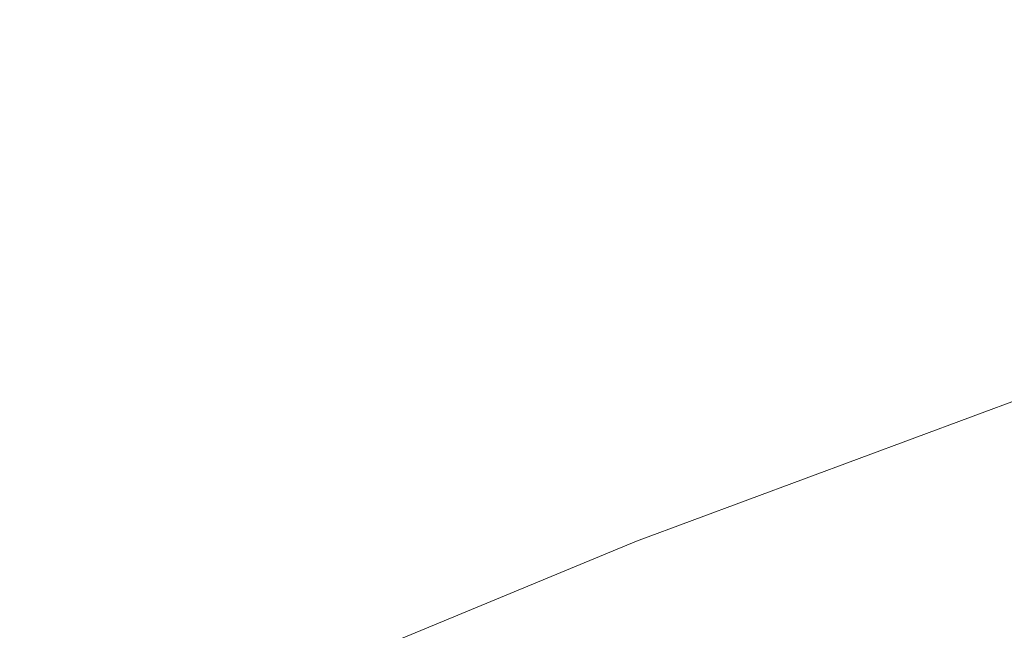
# Model space of a CAD drawing. Extents: x 1620613 to 1693141, y 557269 to 607790.
# Tile 508 of 656: x 1620841.828 to 1620843.173, y 607282.22 to 607283.053. Entities that reach past the tile are written whole.
import ezdxf

# ---------------------------------------------------------------- set-up
doc = ezdxf.new("R2010")
doc.units = 0
doc.header["$LTSCALE"] = 10
doc.header["$MEASUREMENT"] = 0
doc.linetypes.add('DGN Style 2', pattern=[7.346996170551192, 4.408197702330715, -2.938798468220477])
doc.linetypes.add('DGN Style 3', pattern=[10.28579463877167, 7.346996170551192, -2.938798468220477])
for name, color, linetype, lineweight in [('DR_X_Text', 7, 'Continuous', 0), ('DT_X_Contour_Minor', 136, 'DGN Style 3', 0), ('SV_X_Top_of_Bank', 97, 'DGN Style 2', 0)]:
    doc.layers.add(name, color=color, linetype=linetype, lineweight=lineweight)
doc.styles.get("Standard").update_dxf_attribs({"font": 'arial.ttf'})
doc.styles.add('Style-Arial', font='arial.ttf')
doc.dimstyles.get("Standard").update_dxf_attribs({"dimtxt": 0.18, "dimasz": 0.18, "dimexe": 0.18, "dimexo": 0.0625, "dimgap": 0.09, "dimtad": 0, "dimtih": 1, "dimtoh": 1, "dimdec": 4, "dimzin": 0, "dimdsep": 46, "dimtxsty": 'Standard', "dimcen": 0.09, "dimadec": 0, "dimazin": 0, "dimtfac": 1, "dimtdec": 4, "dimtofl": 0, "dimtmove": 0, "dimatfit": 3, "dimfxl": 1, "dimtolj": 1, "dimtzin": 0, "dimarcsym": 0})

# ---------------------------------------------------------------- blocks, each defined once
blk = doc.blocks.new('*U1004')
at = {"layer": 'DT_X_Contour_Minor', "transparency": 33554559, "flags": 128}
for points, elevation in [([(-26.4221577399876, 51.95833175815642), (-27.71982852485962, 51.03469212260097), (-27.97437398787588, 50.85364810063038), (-28.18186575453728, 50.70636159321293), (-28.34230382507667, 50.59283259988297), (-28.4556881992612, 50.51306112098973), (-28.69530826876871, 50.34534719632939), (-28.85981133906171, 50.20753661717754), (-29.17360549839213, 49.91989032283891), (-29.63669074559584, 49.48240831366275), (-30.24906708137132, 48.8950905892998), (-32.08112542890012, 47.12912903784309), (-32.72328845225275, 46.49489483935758), (-33.27573376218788, 45.91666340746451), (-33.73846135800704, 45.39443474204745), (-34.11147124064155, 44.92820884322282), (-34.98654064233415, 43.75961013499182), (-35.37127004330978, 43.30610329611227), (-35.86915619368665, 42.82203181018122), (-36.48019909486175, 42.30739567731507), (-37.20439874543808, 41.76219489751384), (-39.28647348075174, 40.2675732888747), (-39.98611710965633, 39.74158006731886), (-40.52349194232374, 39.28456660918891), (-40.89859798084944, 38.89653291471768), (-41.11143522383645, 38.57747898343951), (-41.46264281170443, 37.81864151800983), (-41.56407973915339, 37.53517833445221), (-41.60498482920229, 37.25391688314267), (-41.58535808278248, 36.97485716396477), (-41.50519949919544, 36.69799917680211), (-40.98988515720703, 35.41113261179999), (-41.36458870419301, 35.2114997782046), (-41.40116681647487, 35.18857666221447), (-41.35031391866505, 35.20536424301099), (-41.21203001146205, 35.26186252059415), (-40.98631509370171, 35.35807149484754), (-40.26783396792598, 35.66757635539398), (-40.02239461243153, 35.74966068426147), (-39.8249373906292, 35.76378502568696), (-39.6754623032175, 35.70994937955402), (-39.57396934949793, 35.58815374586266), (-39.36729765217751, 35.17275207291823), (-39.29846415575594, 35.03223562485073), (-39.24696743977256, 34.92223753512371), (-39.21280750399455, 34.84275780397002), (-39.19598434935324, 34.79379643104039), (-39.17423830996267, 34.70392391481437), (-39.19917079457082, 34.65937235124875), (-39.29027777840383, 34.59312204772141), (-39.44755926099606, 34.50517300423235), (-39.67101524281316, 34.39552522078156), (-40.35513052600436, 34.07419947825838), (-40.58325396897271, 33.96678022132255), (-40.75453783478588, 33.8855167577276), (-40.86898212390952, 33.83040908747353), (-40.92658683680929, 33.80145721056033), (-41.00441330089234, 33.7591265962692), (-41.04055930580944, 33.73462800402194), (-41.09062747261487, 33.69288018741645), (-41.15461780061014, 33.63388314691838), (-41.2325302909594, 33.55763688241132), (-41.45885981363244, 33.33131454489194), (-41.55081032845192, 33.24771939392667), (-41.65691473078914, 33.16667569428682), (-41.77717302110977, 33.08818344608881), (-41.91158519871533, 33.01224264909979), (-42.28888952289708, 32.81313579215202), (-42.41095057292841, 32.74687478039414), (-42.49415548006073, 32.69742188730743), (-42.53850424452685, 32.66477711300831), (-42.54399686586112, 32.64894045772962), (-42.50683566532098, 32.62912020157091), (-42.53423417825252, 32.60898901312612), (-42.64430061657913, 32.56346063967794), (-42.83703498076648, 32.49253508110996), (-43.11243727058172, 32.39621233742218), (-43.95706727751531, 32.10548877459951), (-44.25215094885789, 32.00285932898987), (-44.50392945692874, 31.91301366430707), (-44.71240280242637, 31.83595178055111), (-44.8775709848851, 31.77167367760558), (-45.26027925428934, 31.61731044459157), (-45.38764896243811, 31.56564027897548), (-45.48272688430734, 31.5264022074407), (-45.54551302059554, 31.49959622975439), (-45.5760073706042, 31.48522234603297), (-45.61426992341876, 31.46346811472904), (-45.66447487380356, 31.43806682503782), (-45.78639281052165, 31.37817862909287), (-45.98002373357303, 31.28380352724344), (-46.24536764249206, 31.15494151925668), (-47.04856871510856, 30.7653269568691), (-47.38836151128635, 30.6047740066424), (-47.80533909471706, 30.41532607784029), (-48.29950146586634, 30.19698317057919), (-48.87084862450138, 29.94974528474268), (-50.49735409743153, 29.25191761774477), (-51.13303793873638, 28.97905882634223), (-51.8202103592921, 28.68385320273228), (-52.55887135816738, 28.3663007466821), (-53.3490209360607, 28.02640145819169), (-55.52473791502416, 27.09020757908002), (-56.49371372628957, 26.66848666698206), (-57.76885342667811, 26.10546933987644), (-59.35015701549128, 25.40115559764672), (-61.23762449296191, 24.55554544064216), (-66.6790896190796, 22.11218980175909), (-68.57485017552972, 21.26142299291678), (-70.18103300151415, 20.54163929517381), (-71.49763809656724, 19.95283870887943), (-72.52466546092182, 19.49502123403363), (-74.8773014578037, 18.44881878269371), (-75.91999211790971, 17.98397094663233), (-77.28358709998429, 17.37407927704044), (-78.96808640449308, 16.61914377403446), (-80.97349003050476, 15.71916443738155), (-86.74910546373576, 13.12582776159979), (-88.72374219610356, 12.23877836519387), (-90.31594081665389, 11.52263268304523), (-91.52570132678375, 10.97739071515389), (-92.3530237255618, 10.60305246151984), (-94.04929930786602, 9.832688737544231), (-94.68466071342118, 9.54443124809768), (-95.31853824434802, 9.257431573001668), (-95.95093189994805, 8.971689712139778), (-96.58184168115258, 8.687205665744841), (-98.26228926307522, 7.930258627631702), (-98.89682115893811, 7.644555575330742), (-99.54008116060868, 7.355156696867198), (-100.1920692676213, 7.06206199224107), (-100.8527854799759, 6.765271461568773), (-102.6263328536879, 5.968902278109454), (-103.2449727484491, 5.690073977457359), (-103.7707319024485, 5.450865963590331), (-104.2036103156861, 5.251278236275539), (-104.5436079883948, 5.091310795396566), (-105.3264274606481, 4.717558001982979), (-105.6287788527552, 4.573821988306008), (-105.9487184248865, 4.422928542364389), (-106.2862461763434, 4.264877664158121), (-106.6413621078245, 4.099669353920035), (-107.6117888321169, 3.649570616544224), (-107.9746458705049, 3.481720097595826), (-108.3353969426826, 3.315742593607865), (-108.6940420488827, 3.151638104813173), (-109.0505811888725, 2.989406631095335), (-109.9985442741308, 2.55928672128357), (-110.3086120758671, 2.420033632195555), (-110.5278431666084, 2.324864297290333), (-110.6562375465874, 2.273778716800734), (-110.6937952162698, 2.266776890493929), (-110.6728333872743, 2.306883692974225), (-110.6862926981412, 2.310373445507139), (-110.7423920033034, 2.290762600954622), (-110.8411313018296, 2.24805115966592), (-110.9825105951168, 2.182239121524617), (-111.4163753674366, 1.975939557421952), (-111.5617474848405, 1.90787255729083), (-111.6724652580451, 1.858396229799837), (-111.7485286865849, 1.827510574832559), (-111.7899377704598, 1.815215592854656), (-111.8541562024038, 1.807216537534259), (-111.8952114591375, 1.794595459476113), (-111.9702134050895, 1.76273151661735), (-112.0791620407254, 1.71162470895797), (-112.2220573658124, 1.641275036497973), (-112.6483738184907, 1.428018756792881), (-112.8175543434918, 1.34328058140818), (-113.0053585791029, 1.249008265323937), (-113.2117865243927, 1.145201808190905), (-113.4368381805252, 1.031861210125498), (-114.0618075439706, 0.7169074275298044), (-114.2700324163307, 0.618599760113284), (-114.4259800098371, 0.5598920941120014), (-114.5296503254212, 0.5407844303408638), (-114.5810433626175, 0.5612767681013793), (-114.6483884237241, 0.6687230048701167), (-114.6723631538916, 0.7065127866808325), (-114.6937785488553, 0.7392974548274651), (-114.7126346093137, 0.7670770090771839), (-114.7289313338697, 0.7898514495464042), (-114.799010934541, 0.884453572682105), (-115.0863380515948, 0.9425401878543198), (-115.1710306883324, 0.9323459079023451), (-115.3019684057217, 0.8768688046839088), (-115.4791512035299, 0.7761088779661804), (-115.702579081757, 0.6300661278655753), (-116.3600468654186, 0.180241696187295), (-116.6101513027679, -0.01975269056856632), (-116.8673637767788, -0.2823675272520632), (-117.131684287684, -0.6076028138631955), (-117.4031128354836, -0.995458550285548), (-118.1363996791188, -2.11323444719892), (-118.4312717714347, -2.533009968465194), (-118.765922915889, -2.954004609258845), (-119.1403531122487, -3.376218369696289), (-119.5545623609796, -3.79965124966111), (-120.712159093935, -4.930431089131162), (-121.2576473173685, -5.398751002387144), (-122.025914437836, -5.955625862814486), (-123.0169604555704, -6.601055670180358), (-124.2307853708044, -7.33504042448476), (-127.7646903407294, -9.410406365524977), (-129.0504631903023, -10.16678530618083), (-130.2573530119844, -10.87939767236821), (-131.3853598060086, -11.54824346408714), (-132.4344835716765, -12.17332268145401), (-135.1269695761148, -13.78184516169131), (-136.0246570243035, -14.31878836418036), (-136.6983548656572, -14.72322611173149), (-137.1480630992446, -14.99515840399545), (-137.3737817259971, -15.13458524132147), (-137.677045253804, -15.32971620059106), (-137.9974270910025, -15.53586171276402), (-138.7311249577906, -16.00795002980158), (-139.8781388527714, -16.74598115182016), (-141.4384687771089, -17.74995507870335), (-146.1504366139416, -20.78180929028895), (-147.8899061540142, -21.88109677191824), (-149.5743388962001, -22.90506855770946), (-151.2037348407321, -23.85372464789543), (-152.7780939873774, -24.72706504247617), (-156.9030026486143, -26.95555183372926), (-158.2580997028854, -27.68774060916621), (-159.2297093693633, -28.21294184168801), (-159.8178316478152, -28.53115553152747), (-160.0224665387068, -28.64238167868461), (-160.0568430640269, -28.66300134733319), (-160.0893978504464, -28.68125328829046), (-160.1612798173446, -28.72054435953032), (-160.2724889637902, -28.78087456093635), (-160.4230252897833, -28.8622438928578), (-160.8768917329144, -29.10728095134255), (-161.2334875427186, -29.31818412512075), (-161.9628751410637, -29.7671158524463), (-163.0650545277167, -30.45407613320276), (-164.540025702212, -31.3790649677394), (-168.9703378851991, -34.16307326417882), (-170.4930653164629, -35.11789278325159), (-171.7385134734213, -35.89434511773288), (-172.7066823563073, -36.49243026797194), (-173.3975719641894, -36.91214823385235), (-174.8702385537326, -37.79357323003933), (-175.577311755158, -38.18167739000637), (-176.5940314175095, -38.68492112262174), (-177.9203975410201, -39.30330442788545), (-179.5564101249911, -40.0368273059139), (-184.331972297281, -42.14640774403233), (-185.9600141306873, -42.86267835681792), (-187.2624680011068, -43.4293048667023), (-188.2393339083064, -43.84628727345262), (-188.890611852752, -44.11362557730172), (-190.1932357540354, -44.62700225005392), (-190.8766222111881, -44.90431178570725), (-191.9498136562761, -45.35120788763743), (-193.4128100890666, -45.9676905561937), (-195.265611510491, -46.75375979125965), (-200.7261552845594, -49.0760598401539), (-202.5265453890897, -49.8416973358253), (-203.8323078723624, -50.39688478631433), (-204.6434427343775, -50.74162219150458), (-204.9599499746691, -50.87590955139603), (-205.1444657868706, -50.9534091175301), (-205.4094279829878, -51.06469744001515), (-206.0659277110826, -51.34043773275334), (-207.1139649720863, -51.78062999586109), (-208.5535397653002, -52.38527422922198), (-212.9144559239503, -54.21692814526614), (-214.4953707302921, -54.87517555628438), (-215.9674280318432, -55.47617735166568), (-217.3306278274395, -56.01993353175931), (-218.5849701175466, -56.50644409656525), (-221.7847395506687, -57.72747811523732), (-222.8509311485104, -58.13458622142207), (-223.6496788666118, -58.44013502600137), (-224.1809827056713, -58.64412452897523), (-224.4448426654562, -58.74655473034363), (-224.7918773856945, -58.88428953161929), (-225.0772514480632, -58.99538952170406), (-225.673097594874, -59.22538839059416), (-226.5794158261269, -59.57428613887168), (-227.796206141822, -60.04208276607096), (-231.4549430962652, -61.44807227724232), (-232.9376689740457, -62.02218422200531), (-234.6417938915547, -62.69002792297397), (-236.5673178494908, -63.4516033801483), (-238.7142408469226, -64.3069105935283), (-244.7345675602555, -66.71270550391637), (-246.739514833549, -67.51349833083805), (-248.2391116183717, -68.111530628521), (-249.2333579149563, -68.50680239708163), (-249.72225372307, -68.69931363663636), (-250.3521752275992, -68.94232956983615), (-250.7275681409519, -69.0684500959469), (-251.3813057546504, -69.26454972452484), (-252.313388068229, -69.53062845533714), (-253.523815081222, -69.86668628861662), (-257.1227467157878, -70.85614598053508), (-258.6074759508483, -71.22436795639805), (-260.3624649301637, -71.58693911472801), (-262.3877136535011, -71.94385945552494), (-264.6832221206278, -72.2951289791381), (-271.1649243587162, -73.22431328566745), (-272.2743608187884, -73.87685941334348), (-270.7413935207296, -75.13760956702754), (-266.5660224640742, -77.00656374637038), (-259.7482476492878, -79.48372195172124), (-238.0443097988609, -86.90041586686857), (-230.9031500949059, -89.32110521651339), (-225.7576243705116, -91.02065282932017), (-222.6077326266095, -91.99905870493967), (-221.453474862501, -92.2563228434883), (-221.0362994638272, -91.98083823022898), (-220.7937196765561, -91.94951449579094), (-220.3788618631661, -92.06215675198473), (-219.7917260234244, -92.31876499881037), (-219.0323121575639, -92.71933923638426), (-216.7775044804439, -93.9794918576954), (-215.9991035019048, -94.38683808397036), (-215.3550063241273, -94.66376229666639), (-214.8452129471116, -94.81026449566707), (-214.4697233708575, -94.82634468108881), (-213.0308142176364, -94.59706751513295), (-209.0644522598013, -93.2959824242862), (-208.0970566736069, -93.20292095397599), (-206.8947393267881, -93.48134443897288), (-205.4575002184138, -94.13125287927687), (-203.7853393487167, -95.15264627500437), (-199.0130146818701, -98.3716752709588), (-197.5992905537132, -99.25004037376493), (-196.9373616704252, -99.47086393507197), (-197.0272280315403, -99.03414595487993), (-197.8688896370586, -97.93988643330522), (-201.1157142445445, -94.14513898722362), (-202.1445991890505, -92.86694454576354), (-202.7961355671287, -91.87842180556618), (-203.0703233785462, -91.1795707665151), (-202.9671626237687, -90.77039142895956), (-201.6052657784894, -89.53678849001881), (-196.2946542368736, -87.53550001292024), (-195.1693159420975, -87.08935588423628), (-194.06927743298, -86.60861856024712), (-192.994538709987, -86.09328804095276), (-191.9450997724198, -85.54336432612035), (-189.1803289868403, -84.0307768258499), (-188.1064418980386, -83.47586562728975), (-186.9583587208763, -82.94557265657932), (-185.7360794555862, -82.43989791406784), (-184.4396041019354, -81.9588413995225), (-180.8834083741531, -80.70884833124), (-179.6824118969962, -80.28517202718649), (-178.7465692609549, -79.95163791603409), (-178.0758804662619, -79.70824599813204), (-177.6703455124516, -79.55499627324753), (-176.9424574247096, -79.26651993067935), (-176.675729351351, -79.16141957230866), (-176.4214611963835, -79.06247575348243), (-176.1796529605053, -78.96968847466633), (-175.9503046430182, -78.88305773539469), (-175.3553223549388, -78.6602511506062), (-174.762106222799, -78.4298333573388), (-173.4286945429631, -77.90568491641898), (-171.3550873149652, -77.08780582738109), (-168.5412845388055, -75.9761960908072), (-160.0508830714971, -72.6202625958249), (-157.2561313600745, -71.51578799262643), (-155.2396773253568, -70.71931430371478), (-154.001520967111, -70.2308415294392), (-153.5416622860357, -70.0503696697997), (-153.3531027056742, -69.97977926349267), (-153.2682810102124, -69.9421778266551), (-153.155235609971, -69.88231632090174), (-153.0139665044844, -69.800194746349), (-152.8444736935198, -69.69581310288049), (-152.3548612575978, -69.38778196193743), (-152.1645990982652, -69.27370018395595), (-151.9610219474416, -69.16247820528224), (-151.74412980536, -69.05411602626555), (-151.5139226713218, -68.94861364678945), (-150.8822836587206, -68.6710870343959), (-150.2915771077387, -68.4260573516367), (-148.9931867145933, -67.89911326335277), (-146.9871124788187, -67.09025476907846), (-144.2733544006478, -65.99948186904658), (-136.0930877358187, -62.71486826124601), (-133.3686395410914, -61.62607873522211), (-131.3304949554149, -60.82317036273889), (-129.9786539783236, -60.30614314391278), (-129.313116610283, -60.07499707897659), (-128.4534217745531, -59.83978244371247), (-128.1407040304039, -59.72982814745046), (-127.8473219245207, -59.57637623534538), (-127.573275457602, -59.3794267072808), (-127.3185646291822, -59.13897956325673), (-126.1750305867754, -57.91539845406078), (-125.6638016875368, -57.54778814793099), (-125.5201019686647, -57.45771540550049), (-125.3081009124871, -57.34504445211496), (-125.027798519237, -57.20977528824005), (-124.67919478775, -57.05190791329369), (-123.658516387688, -56.60079729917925), (-123.3162236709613, -56.45018668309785), (-123.0548543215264, -56.33668779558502), (-122.8744083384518, -56.26030063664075), (-122.774885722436, -56.22102520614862), (-122.6173899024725, -56.16577302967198), (-122.578404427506, -56.13100091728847), (-122.5795698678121, -56.06812371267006), (-122.6208862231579, -55.97714141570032), (-122.702353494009, -55.85805402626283), (-123.176219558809, -55.23673432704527), (-123.2689925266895, -55.26020671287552), (-123.27880088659, -55.26118479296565), (-123.2684661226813, -55.25405943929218), (-123.2379882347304, -55.2388306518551), (-123.1873672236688, -55.21549843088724), (-123.0255203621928, -55.14247459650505), (-122.9375661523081, -55.10604744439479), (-122.7950886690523, -55.05153386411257), (-122.5980879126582, -54.97893385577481), (-122.3465638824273, -54.88824741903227), (-121.6031354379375, -54.62230168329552), (-121.3172286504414, -54.51236278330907), (-121.0170796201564, -54.38200538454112), (-120.7026883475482, -54.2312294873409), (-120.3740548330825, -54.06003509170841), (-119.4787091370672, -53.57629203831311), (-119.1806481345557, -53.41567858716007), (-118.9579743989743, -53.29664552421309), (-118.8106879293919, -53.2191928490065), (-118.7387887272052, -53.18332056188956), (-118.6475738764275, -53.14310164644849), (-118.5940182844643, -53.11962995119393), (-118.5017626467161, -53.07937905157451), (-118.370806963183, -53.02234894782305), (-118.2011512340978, -52.94853963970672), (-117.697135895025, -52.72934254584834), (-117.5315163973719, -52.65704004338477), (-117.4126694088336, -52.60453035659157), (-117.3405949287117, -52.57181348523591), (-117.3152929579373, -52.5588894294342), (-117.3101843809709, -52.55081570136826), (-117.2631252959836, -52.52895948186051), (-117.1257794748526, -52.46944611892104), (-116.8981469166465, -52.37227561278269), (-116.5802276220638, -52.23744796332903), (-115.6120605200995, -51.82769804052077), (-115.2194286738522, -51.65870471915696), (-114.7676584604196, -51.45903719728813), (-114.2567498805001, -51.22869547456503), (-113.6867029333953, -50.96767955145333), (-112.0877265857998, -50.23073815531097), (-111.4670962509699, -49.94613143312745), (-110.8044375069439, -49.64501731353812), (-110.0997503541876, -49.32739579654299), (-109.3530347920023, -48.99326688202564), (-107.3057554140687, -48.08024658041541), (-106.5441058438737, -47.74109617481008), (-105.794616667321, -47.40841018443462), (-105.0572878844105, -47.08218860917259), (-104.3321194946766, -46.76243144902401), (-102.4145509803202, -45.91836490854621), (-101.5012583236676, -45.51471419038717), (-100.1995567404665, -44.93681194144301), (-98.50944623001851, -44.18465816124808), (-96.43092679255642, -43.25825285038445), (-90.37032972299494, -40.55550331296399), (-88.25751306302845, -39.61251305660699), (-86.46451088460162, -38.81060444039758), (-84.9913231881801, -38.14977746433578), (-83.8379499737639, -37.63003212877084), (-81.18870737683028, -36.43215342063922), (-80.25277914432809, -36.00904832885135), (-79.43192639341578, -35.63814208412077), (-78.72614912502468, -35.31943468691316), (-78.13544733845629, -35.05292613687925), (-76.71367655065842, -34.4118351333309), (-75.96444420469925, -34.0753918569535), (-74.78307525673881, -33.54688028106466), (-73.16956970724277, -32.82630040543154), (-71.1239275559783, -31.91365223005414), (-65.0926996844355, -29.22383269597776), (-63.05558418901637, -28.31482348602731), (-61.46765860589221, -27.60516050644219), (-60.32892293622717, -27.09484375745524), (-59.63937717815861, -26.78387323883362), (-58.39950837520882, -26.22041349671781), (-57.97896558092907, -26.02894983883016), (-57.64723880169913, -25.8771536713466), (-57.40432803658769, -25.7650249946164), (-57.25023328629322, -25.69256380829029), (-56.95773530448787, -25.55222396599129), (-56.81331861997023, -25.48196517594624), (-56.59944205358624, -25.37644368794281), (-56.31610560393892, -25.23565950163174), (-55.96330927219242, -25.05961261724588), (-54.92990587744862, -24.54313732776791), (-54.55293985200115, -24.35628810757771), (-54.19709432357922, -24.18309691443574), (-53.86236929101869, -24.02356374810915), (-53.54876475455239, -23.87768860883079), (-52.74064665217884, -23.50689893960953), (-52.47525161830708, -23.38610528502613), (-52.28515509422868, -23.30181657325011), (-52.17035707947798, -23.25403280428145), (-52.13085757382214, -23.24275397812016), (-52.12592357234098, -23.26135036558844), (-52.10117963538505, -23.25621700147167), (-52.03064832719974, -23.22686961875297), (-51.91432964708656, -23.17330821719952), (-51.75222359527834, -23.09553279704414), (-51.25889096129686, -22.85584631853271), (-51.05811752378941, -22.75836918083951), (-50.82579668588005, -22.64570262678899), (-50.56192844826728, -22.51784665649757), (-50.2665128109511, -22.37480126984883), (-49.43667457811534, -21.97309435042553), (-49.17018562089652, -21.84487856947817), (-48.99309742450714, -21.7615114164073), (-48.90540998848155, -21.72299289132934), (-48.90712331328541, -21.72932299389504), (-49.03089319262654, -21.80600143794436), (-49.05063169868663, -21.82155339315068), (-49.01701980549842, -21.81070042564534), (-48.93005751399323, -21.77344253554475), (-48.7897448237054, -21.70977972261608), (-48.34444378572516, -21.50480565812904), (-48.17551681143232, -21.45221952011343), (-48.00271166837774, -21.44819165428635), (-47.82602835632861, -21.49272206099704), (-47.64546687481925, -21.58581074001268), (-46.7937975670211, -22.13352721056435), (-42.2364000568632, -18.93331495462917), (-41.3104534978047, -18.22286632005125), (-40.48578418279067, -17.46303995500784), (-39.76239211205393, -16.65383585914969), (-39.140277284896, -15.79525403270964), (-37.61634073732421, -13.43986552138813), (-37.04584322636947, -12.63717082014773), (-36.47730310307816, -11.99562810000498), (-35.91072036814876, -11.51523736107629), (-35.34609502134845, -11.19599860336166), (-33.84303728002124, -10.55956455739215), (-33.33886044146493, -10.34608286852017), (-32.95362323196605, -10.18296333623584), (-32.68732565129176, -10.07020596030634), (-32.53996769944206, -10.00781074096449), (-32.30559933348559, -9.908573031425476), (-31.90467404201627, -9.634235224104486), (-30.87767444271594, -8.885650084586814), (-29.22460053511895, -7.662817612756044), (-26.9454523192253, -5.96573780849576), (-20.03295799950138, -0.8078618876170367), (-17.72287080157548, 0.9096714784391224), (-15.97697994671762, 2.193864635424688), (-14.79528543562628, 3.044717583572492), (-14.17778726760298, 3.462230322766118), (-13.28338727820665, 3.997810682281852), (-12.96057946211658, 4.195819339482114), (-12.66295600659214, 4.388160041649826), (-12.39051691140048, 4.574832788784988), (-12.14326217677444, 4.75583758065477), (-11.51749536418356, 5.230959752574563), (-11.00479138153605, 5.565659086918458), (-9.93600454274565, 6.213415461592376), (-8.311134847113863, 7.174228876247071), (-6.130182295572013, 8.448099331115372), (0.4271349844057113, 12.26249659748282), (2.594258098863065, 13.52337980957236), (4.177639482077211, 14.44523149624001), (5.177279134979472, 15.02805165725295), (5.593177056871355, 15.27184029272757), (5.923915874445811, 15.46990128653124), (6.12780222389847, 15.59505155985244), (6.49140715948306, 15.82195663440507), (7.014730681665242, 16.15061651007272), (7.697772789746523, 16.58103118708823), (11.25797932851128, 18.82706088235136), (20.18971190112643, 20.77616461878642), (21.90178052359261, 21.057118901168), (23.21010100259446, 21.06465157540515), (24.11467333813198, 20.7987626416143), (24.61549753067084, 20.25945209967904), (26.01059809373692, 17.10468581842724)], 2.200041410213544), ([(-28.66335585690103, 51.7220972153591), (-29.30004596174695, 51.26892201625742), (-29.42493632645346, 51.18009445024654), (-29.52674023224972, 51.10782969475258), (-29.60545768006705, 51.05212774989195), (-29.66108866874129, 51.01298861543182), (-29.77865602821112, 50.93070133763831), (-29.85936793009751, 50.86308585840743), (-30.01332811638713, 50.72195487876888), (-30.24053658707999, 50.50730839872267), (-30.54099334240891, 50.21914641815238), (-31.4398757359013, 49.35269380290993), (-31.75494705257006, 49.04151269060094), (-32.02599920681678, 48.7578088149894), (-32.25303219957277, 48.50158217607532), (-32.43604603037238, 48.27283277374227), (-32.86539069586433, 47.69947068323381), (-33.16645912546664, 47.39634373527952), (-33.74765591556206, 46.91698445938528), (-34.60898106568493, 46.26139285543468), (-35.75043457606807, 45.42956892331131), (-39.16781508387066, 42.9763953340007), (-40.31616411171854, 42.11306466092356), (-41.19817581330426, 41.36295283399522), (-41.81385018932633, 40.72605985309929), (-42.16318723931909, 40.20238571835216), (-42.73963627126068, 38.95687982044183), (-42.90612817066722, 38.49162199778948), (-42.97326709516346, 38.02997795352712), (-42.94105304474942, 37.57194768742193), (-42.8094860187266, 37.1175311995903), (-41.96368295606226, 35.00535307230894), (-42.23085186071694, 34.86301205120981), (-42.26887846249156, 34.84078360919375), (-42.26845730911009, 34.83510157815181), (-42.22958840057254, 34.84596595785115), (-42.15227173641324, 34.87337674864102), (-41.70174920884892, 35.03990206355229), (-41.55750328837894, 34.74459908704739), (-41.52192420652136, 34.67397008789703), (-41.47700664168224, 34.58864150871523), (-41.4227505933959, 34.48861334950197), (-41.35915606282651, 34.37388561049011), (-41.04059179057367, 33.80419047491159), (-41.33739384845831, 33.50739783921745), (-41.41715527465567, 33.43902560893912), (-41.52923867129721, 33.36110576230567), (-41.67364403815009, 33.27363829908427), (-41.85037137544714, 33.17662321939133), (-42.36474023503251, 32.90518618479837), (-42.53114278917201, 32.8148543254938), (-42.64457380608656, 32.7474365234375), (-42.70503328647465, 32.70293277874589), (-42.71252122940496, 32.68134309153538), (-42.66186036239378, 32.65432266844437), (-42.67755569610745, 32.63433251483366), (-42.7626373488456, 32.59462737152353), (-42.91710532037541, 32.53520723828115), (-43.14095960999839, 32.45607211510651), (-43.83041947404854, 32.2187584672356), (-44.07882419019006, 32.13194548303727), (-44.30694344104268, 32.04949176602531), (-44.51477722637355, 31.9713973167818), (-44.70232554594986, 31.8976621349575), (-45.17540711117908, 31.70684733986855), (-45.33285409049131, 31.64297570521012), (-45.4503838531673, 31.59447189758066), (-45.52799640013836, 31.56133591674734), (-45.56569173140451, 31.54356776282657), (-45.61298965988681, 31.5166764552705), (-45.67505008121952, 31.48527686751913), (-45.82575790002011, 31.41124658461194), (-46.06511311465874, 31.29458560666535), (-46.39311572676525, 31.1352939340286), (-47.38598588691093, 30.65367521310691), (-47.77893061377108, 30.46683042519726), (-48.21311217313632, 30.26751010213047), (-48.68853056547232, 30.05571424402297), (-49.20518579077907, 29.83144285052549), (-50.63791550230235, 29.21675175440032), (-51.19786635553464, 28.97640033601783), (-51.80317163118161, 28.71636440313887), (-52.45383132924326, 28.4366439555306), (-53.14984545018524, 28.13723899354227), (-55.06635566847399, 27.31257974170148), (-55.97075848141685, 26.91826044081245), (-57.24658425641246, 26.35379697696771), (-58.89383299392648, 25.61918935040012), (-60.91250469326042, 24.71443756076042), (-66.79085984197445, 22.07490723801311), (-68.81696076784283, 21.16555793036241), (-70.48649718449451, 20.41715774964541), (-71.79946909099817, 19.8297066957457), (-72.75587648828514, 19.40320476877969), (-74.83087686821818, 18.4804651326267), (-75.80085483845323, 18.04787272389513), (-77.15453846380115, 17.44215022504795), (-78.89192774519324, 16.66329763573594), (-81.01302268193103, 15.71131495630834), (-87.18088338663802, 12.94185435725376), (-89.27493008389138, 12.00123585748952), (-90.93117464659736, 11.25647580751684), (-92.14961707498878, 10.70757420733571), (-92.93025736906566, 10.35453105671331), (-94.42822864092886, 9.674227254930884), (-94.98931266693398, 9.419668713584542), (-95.5490862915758, 9.16622094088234), (-96.10754951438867, 8.913883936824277), (-96.66470233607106, 8.662657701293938), (-98.14869599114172, 7.994202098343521), (-98.72580298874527, 7.734375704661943), (-99.34412873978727, 7.456238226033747), (-100.0036732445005, 7.159789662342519), (-100.7044365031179, 6.845030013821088), (-102.6280968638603, 5.981256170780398), (-103.2917161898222, 5.682352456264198), (-103.8398288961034, 5.433471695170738), (-104.2724349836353, 5.234613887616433), (-104.5895344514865, 5.085779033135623), (-105.281124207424, 4.755583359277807), (-105.5584339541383, 4.62387002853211), (-105.871670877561, 4.476376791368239), (-106.2208349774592, 4.313103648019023), (-106.6059262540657, 4.134050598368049), (-107.6807392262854, 3.635535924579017), (-108.0726961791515, 3.454136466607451), (-108.4424573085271, 3.283824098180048), (-108.7900226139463, 3.124598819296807), (-109.1153920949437, 2.976460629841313), (-109.9534496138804, 2.596208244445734), (-110.2272938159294, 2.473625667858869), (-110.4202832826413, 2.391067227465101), (-110.5324180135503, 2.348532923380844), (-110.5636980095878, 2.346022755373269), (-110.5393050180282, 2.392694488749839), (-110.5549674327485, 2.396755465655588), (-110.6202494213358, 2.37393459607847), (-110.7351509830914, 2.324231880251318), (-110.8996721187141, 2.247647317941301), (-111.4045545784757, 2.007579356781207), (-111.5737221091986, 1.9283707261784), (-111.7025628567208, 1.870795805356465), (-111.7910768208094, 1.834854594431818), (-111.8392640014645, 1.820547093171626), (-111.9139941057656, 1.811238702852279), (-111.961769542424, 1.796551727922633), (-112.049048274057, 1.759472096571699), (-112.1758303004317, 1.699999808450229), (-112.342115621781, 1.618134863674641), (-112.8382142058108, 1.369971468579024), (-113.0243978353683, 1.276749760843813), (-113.2108747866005, 1.183207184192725), (-113.3976450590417, 1.089343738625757), (-113.5847086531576, 0.9951594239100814), (-114.0839359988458, 0.7435734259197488), (-114.2528334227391, 0.6691401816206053), (-114.3851051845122, 0.6345299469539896), (-114.4807512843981, 0.6397427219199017), (-114.539771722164, 0.6847785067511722), (-114.6483253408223, 0.8579712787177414), (-114.6869702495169, 0.918884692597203), (-114.7214897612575, 0.9717303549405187), (-114.7518838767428, 1.016508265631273), (-114.7781525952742, 1.053218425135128), (-114.8911140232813, 1.205707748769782), (-115.3542570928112, 1.299337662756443), (-115.490773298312, 1.282905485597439), (-115.7018320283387, 1.193481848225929), (-115.9874332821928, 1.031066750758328), (-116.3475770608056, 0.7956601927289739), (-117.4073505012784, 0.07058742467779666), (-117.7788057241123, -0.2034798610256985), (-118.0983413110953, -0.4818771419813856), (-118.3659572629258, -0.7646044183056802), (-118.5816535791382, -1.051661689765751), (-119.0876175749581, -1.822921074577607), (-119.2910777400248, -2.112563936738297), (-119.5219852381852, -2.403047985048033), (-119.7803400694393, -2.6943732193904), (-120.0661422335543, -2.986539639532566), (-120.8648777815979, -3.766771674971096), (-121.3225887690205, -4.137671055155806), (-122.0966700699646, -4.665195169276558), (-123.1871216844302, -5.349344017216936), (-124.5939436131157, -6.190117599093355), (-128.767295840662, -8.641013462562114), (-130.2369261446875, -9.505103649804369), (-131.5158028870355, -10.25920231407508), (-132.6039260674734, -10.90330945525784), (-133.501295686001, -11.43742507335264), (-135.6399432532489, -12.71507802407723), (-136.3582963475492, -13.14499497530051), (-136.909369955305, -13.47650611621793), (-137.2931640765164, -13.70961144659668), (-137.5096787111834, -13.84431096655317), (-137.8640117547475, -14.07230193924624), (-138.2383458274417, -14.31316231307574), (-139.0955982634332, -14.86475020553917), (-140.4357690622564, -15.72706561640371), (-142.2588582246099, -16.90010854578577), (-147.7643204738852, -20.44252638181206), (-149.7222287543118, -21.68669164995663), (-151.4668569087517, -22.7623740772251), (-152.9982049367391, -23.66957366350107), (-154.3162728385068, -24.40829040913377), (-157.5467470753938, -26.15355794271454), (-158.6090805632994, -26.72762390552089), (-159.3732253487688, -27.14087114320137), (-159.8391814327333, -27.39329965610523), (-160.0069488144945, -27.48490944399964), (-160.05674356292, -27.51477724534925), (-160.0897382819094, -27.53356989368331), (-160.1513763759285, -27.56754698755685), (-160.2416578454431, -27.6167085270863), (-160.3605826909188, -27.68105451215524), (-160.7159067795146, -27.87288973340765), (-160.9950793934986, -28.03800213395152), (-161.5661041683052, -28.38946291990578), (-162.4289811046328, -28.92727209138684), (-163.5837102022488, -29.65142964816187), (-167.0521240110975, -31.83098098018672), (-168.3330390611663, -32.63164036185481), (-169.5744738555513, -33.39895500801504), (-170.7764283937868, -34.13292491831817), (-171.9389026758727, -34.83355009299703), (-174.9861937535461, -36.65742424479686), (-176.1557057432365, -37.33081155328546), (-177.3787734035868, -37.98306786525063), (-178.6553967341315, -38.61419318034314), (-179.9855757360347, -39.22418749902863), (-183.604127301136, -40.82266435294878), (-184.953786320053, -41.41113715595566), (-186.2888497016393, -41.97769792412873), (-187.6093174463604, -42.52234665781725), (-188.9151895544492, -43.04508335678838), (-192.378054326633, -44.40983184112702), (-193.6907164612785, -44.93266471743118), (-195.0315542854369, -45.47760198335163), (-196.4005677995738, -46.04464363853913), (-197.7977570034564, -46.6337896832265), (-201.5611624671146, -48.23431832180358), (-202.8068933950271, -48.76405462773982), (-203.7215320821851, -49.15286706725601), (-204.3050785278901, -49.4007556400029), (-204.557532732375, -49.50772034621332), (-204.7892876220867, -49.60506107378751), (-205.122084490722, -49.7448410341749), (-205.9466589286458, -50.09117536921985), (-207.2630109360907, -50.64406407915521), (-209.0711405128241, -51.40350716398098), (-214.5485228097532, -53.70409455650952), (-216.4640158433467, -54.50409027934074), (-218.1024582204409, -55.17863690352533), (-219.4638499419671, -55.72773442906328), (-220.5481910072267, -56.15138285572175), (-223.0703663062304, -57.11384652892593), (-223.9168219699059, -57.43714301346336), (-224.5645574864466, -57.68518471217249), (-225.0135728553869, -57.85797162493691), (-225.2638680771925, -57.95550375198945), (-225.6663618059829, -58.11524970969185), (-225.9325421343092, -58.21920330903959), (-226.429212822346, -58.41125463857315), (-227.1563738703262, -58.69140369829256), (-228.1140252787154, -59.05965048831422), (-230.9750828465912, -60.15910556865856), (-232.2341146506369, -60.64783893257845), (-233.8654168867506, -61.28944771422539), (-235.8689895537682, -62.08393191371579), (-238.244832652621, -63.03129153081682), (-245.0767748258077, -65.76141773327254), (-247.3358571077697, -66.66393429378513), (-248.9891473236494, -67.32388932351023), (-250.0366454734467, -67.74128282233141), (-250.4783515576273, -67.9161147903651), (-250.8485116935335, -68.05891799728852), (-251.1604747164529, -68.15815091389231), (-251.8187436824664, -68.34874725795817), (-252.8233185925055, -68.63070702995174), (-254.1741994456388, -69.00403022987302), (-258.2382896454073, -70.1213766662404), (-259.91491875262, -70.53719098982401), (-261.8967384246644, -70.9466241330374), (-264.1837486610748, -71.34967609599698), (-266.7759494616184, -71.74634687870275), (-274.0954056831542, -72.79562739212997), (-275.3482357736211, -73.53251449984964), (-273.6171338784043, -74.9562154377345), (-268.9020999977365, -77.06673020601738), (-261.203134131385, -79.86405880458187), (-236.6939825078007, -88.23935350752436), (-228.6428515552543, -90.981510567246), (-222.8713224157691, -92.92651071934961), (-219.3793950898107, -94.07435396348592), (-218.1670695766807, -94.42504030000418), (-217.9736706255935, -94.29732798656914), (-217.8612127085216, -94.28280657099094), (-217.6688881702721, -94.33502655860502), (-217.3966970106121, -94.45398794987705), (-217.0446392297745, -94.63969074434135), (-215.9993296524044, -95.22388673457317), (-215.6384696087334, -95.41272896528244), (-215.3398716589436, -95.54110866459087), (-215.1035358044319, -95.60902583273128), (-214.9294620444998, -95.61648046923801), (-214.2623960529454, -95.51018953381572), (-212.4236245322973, -94.90701760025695), (-211.3693692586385, -95.27248518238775), (-208.9946483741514, -96.62739018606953), (-205.2994618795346, -98.9717326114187), (-200.2838097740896, -102.305512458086), (-185.1481166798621, -112.5148419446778), (-180.6644119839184, -115.3006257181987), (-178.5650677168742, -116.0009799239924), (-178.8500838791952, -114.6159045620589), (-181.5194604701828, -111.1453996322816), (-191.8169452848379, -99.1101470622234), (-195.1750249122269, -95.14225500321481), (-197.5261501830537, -92.26501825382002), (-198.8703210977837, -90.47843681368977), (-199.2075376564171, -89.7825106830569), (-198.4316547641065, -89.0797177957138), (-195.4061593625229, -87.93956867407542), (-194.7024538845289, -87.65115346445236), (-193.8879783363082, -87.27454317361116), (-192.9627327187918, -86.8097378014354), (-191.9267170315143, -86.25673734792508), (-189.0163151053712, -84.6644760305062), (-187.885862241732, -84.08033551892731), (-186.6773050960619, -83.52210997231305), (-185.3906436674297, -82.98979939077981), (-184.0258779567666, -82.48340377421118), (-180.2823636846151, -81.167568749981), (-179.0181060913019, -80.7215757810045), (-178.0329690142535, -80.37047314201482), (-177.3269524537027, -80.11426083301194), (-176.9000564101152, -79.95293885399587), (-176.1338276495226, -79.64926735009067), (-175.8762315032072, -79.54731187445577), (-175.6781146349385, -79.46919907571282), (-175.5394770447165, -79.4149289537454), (-175.4603187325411, -79.3845015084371), (-175.3285356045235, -79.33515189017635), (-174.8662217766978, -79.15331559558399), (-173.5781176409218, -78.64481892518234), (-171.4642231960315, -77.80966187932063), (-168.5245384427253, -76.64784445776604), (-159.584325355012, -73.11411749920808), (-156.6458573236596, -71.9527562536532), (-154.5356130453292, -71.11896773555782), (-153.2535925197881, -70.61275194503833), (-152.7997957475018, -70.43410888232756), (-152.6939693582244, -70.39449101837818), (-152.6463643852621, -70.37338774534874), (-152.5829192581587, -70.33979132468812), (-152.503633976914, -70.2937017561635), (-152.408508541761, -70.23511903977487), (-152.1337205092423, -70.06224093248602), (-152.0269385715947, -69.99821415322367), (-151.9126837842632, -69.93579239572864), (-151.7909561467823, -69.87497566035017), (-151.6617556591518, -69.81576394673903), (-151.307257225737, -69.6600060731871), (-150.7865892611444, -69.44654054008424), (-149.4904591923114, -68.92296234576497), (-147.4188670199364, -68.08927149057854), (-144.5718127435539, -66.94546797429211), (-135.9457185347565, -63.48184171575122), (-133.0872926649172, -62.33768157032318), (-130.9815857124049, -61.50292082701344), (-129.6285976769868, -60.97755948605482), (-129.0283285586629, -60.76159754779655), (-128.4312361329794, -60.59823158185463), (-128.1976767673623, -60.5043540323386), (-127.9448179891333, -60.34524585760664), (-127.6726597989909, -60.12090705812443), (-127.3812021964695, -59.83133763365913), (-125.9760347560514, -58.32780886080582), (-125.8161657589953, -58.21285156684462), (-125.7512496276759, -58.17585428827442), (-125.6250165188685, -58.1141298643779), (-125.4374664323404, -58.02767829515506), (-125.1885993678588, -57.91649958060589), (-124.4431978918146, -57.58705348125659), (-124.1611560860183, -57.4587819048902), (-123.8740817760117, -57.32105175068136), (-123.5819749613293, -57.17386301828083), (-123.2848356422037, -57.01721570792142), (-122.485754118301, -56.5868781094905), (-122.2091005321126, -56.43948820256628), (-121.978450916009, -56.32007168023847), (-121.7938052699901, -56.2286285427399), (-121.6551635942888, -56.16515879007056), (-121.1155117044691, -55.93423784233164), (-120.8633052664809, -55.59544713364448), (-120.8215244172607, -55.51844386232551), (-120.8042703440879, -55.43263006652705), (-120.8115430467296, -55.33800574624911), (-120.843342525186, -55.23457090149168), (-120.9608435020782, -54.94699728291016), (-121.000999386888, -54.84809745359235), (-121.0333413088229, -54.767078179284), (-121.0578692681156, -54.70393946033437), (-121.0745832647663, -54.65868129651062), (-121.134349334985, -54.48919782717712), (-120.8391535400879, -54.3255671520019), (-120.7496332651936, -54.27642424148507), (-120.6075849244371, -54.19912294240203), (-120.4130085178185, -54.09366325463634), (-120.165904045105, -53.96004517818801), (-119.4369213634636, -53.56618578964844), (-119.1930260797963, -53.43487928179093), (-119.0080772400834, -53.33635429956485), (-118.8820748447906, -53.2706108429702), (-118.8150188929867, -53.23764891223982), (-118.7147982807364, -53.19345913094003), (-118.6559550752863, -53.16767004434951), (-118.5545909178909, -53.12344512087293), (-118.4107058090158, -53.06078436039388), (-118.2242997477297, -52.97968776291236), (-117.6705223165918, -52.73884905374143), (-117.4885509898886, -52.65940803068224), (-117.3579700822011, -52.60171399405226), (-117.278779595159, -52.56576694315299), (-117.2509795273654, -52.55156687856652), (-117.2453665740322, -52.54269602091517), (-117.2033268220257, -52.52277257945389), (-117.0814172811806, -52.4696553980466), (-116.879637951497, -52.38334447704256), (-116.597988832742, -52.26383981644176), (-115.7404314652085, -51.90090240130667), (-115.3795960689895, -51.74519667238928), (-114.9402579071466, -51.55028254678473), (-114.4224169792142, -51.316160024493), (-113.8260732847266, -51.04282910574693), (-112.1311530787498, -50.26166879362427), (-111.4732828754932, -49.95998472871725), (-110.7708624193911, -49.64080276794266), (-110.0238917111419, -49.30412291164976), (-109.2323707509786, -48.94994515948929), (-107.0622478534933, -47.98214062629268), (-106.2708308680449, -47.62965386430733), (-105.524172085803, -47.29804697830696), (-104.8222715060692, -46.98731996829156), (-104.1651291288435, -46.6974728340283), (-102.4724270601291, -45.95238697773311), (-101.6161663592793, -45.57374351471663), (-100.3169108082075, -44.99662751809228), (-98.57466040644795, -44.22103898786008), (-96.38941515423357, -43.2469779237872), (-89.97143468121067, -40.38485170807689), (-87.75575667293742, -39.39607936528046), (-85.9222080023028, -38.57635699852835), (-84.47078867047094, -37.92568460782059), (-83.4014986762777, -37.44406219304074), (-81.05956447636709, -36.38513572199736), (-80.23220259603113, -36.01111022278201), (-79.50656760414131, -35.68322857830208), (-78.88265950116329, -35.40149078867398), (-78.36047828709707, -35.16589685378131), (-77.10363090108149, -34.59917150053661), (-76.39172531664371, -34.27964198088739), (-75.1986441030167, -33.74609743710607), (-73.52438726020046, -32.99853786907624), (-71.36895478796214, -32.03696327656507), (-64.97956735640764, -29.18741099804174), (-62.83160034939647, -28.22902048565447), (-61.17973990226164, -27.49101315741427), (-60.02398601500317, -26.97338901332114), (-59.36433868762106, -26.67614805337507), (-58.26675456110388, -26.17734973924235), (-57.89447235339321, -26.00785803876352), (-57.60081382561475, -25.87348167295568), (-57.38577897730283, -25.77422064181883), (-57.24936780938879, -25.71007494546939), (-56.99043626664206, -25.58584020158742), (-56.85282068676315, -25.51876037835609), (-56.63417260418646, -25.41069696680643), (-56.33449201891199, -25.26164996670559), (-55.95377893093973, -25.07161937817), (-54.8305006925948, -24.51022635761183), (-54.42835901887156, -24.31061814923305), (-54.06439267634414, -24.13283828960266), (-53.73860166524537, -23.97688677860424), (-53.45098598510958, -23.84276361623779), (-52.73491127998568, -23.51420631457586), (-52.49968865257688, -23.40738071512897), (-52.33107679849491, -23.33332189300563), (-52.22907571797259, -23.2920298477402), (-52.19368541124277, -23.28350457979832), (-52.1881256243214, -23.30445956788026), (-52.1602433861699, -23.29867513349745), (-52.08076651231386, -23.26560558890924), (-51.94969500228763, -23.20525093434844), (-51.76702885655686, -23.11761116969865), (-51.21112628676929, -22.84752498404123), (-50.9964290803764, -22.74327124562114), (-50.76926438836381, -22.63307466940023), (-50.52963221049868, -22.5169352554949), (-50.27753254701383, -22.39485300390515), (-49.58864346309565, -22.06137654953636), (-49.37009269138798, -21.95659541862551), (-49.23110718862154, -21.89235936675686), (-49.17168695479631, -21.86866839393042), (-49.19183198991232, -21.88552250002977), (-49.35163910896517, -21.98452688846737), (-49.3771247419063, -22.00460700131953), (-49.33372630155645, -21.99059404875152), (-49.22144378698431, -21.94248803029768), (-49.04027719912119, -21.86028894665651), (-48.46532086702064, -21.59563396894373), (-48.25667408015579, -21.52164932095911), (-48.06195096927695, -21.49818661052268), (-47.88115153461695, -21.5252458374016), (-47.71427577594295, -21.6028270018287), (-47.28783865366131, -21.87707269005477), (-47.14352265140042, -21.97119530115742), (-47.03040248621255, -22.04787886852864), (-46.94847815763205, -22.10712339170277), (-46.89774966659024, -22.14892887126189), (-46.80406813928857, -22.23715809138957), (-46.77389289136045, -22.26847884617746), (-46.75362829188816, -22.29626919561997), (-46.74327434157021, -22.32052913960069), (-46.7428310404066, -22.34125867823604), (-46.76388714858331, -22.42975891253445), (-46.48259858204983, -22.47773711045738), (-46.3857663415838, -22.45273684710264), (-46.21582186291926, -22.35717397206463), (-45.97276514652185, -22.19104848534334), (-45.65659619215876, -21.95436038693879), (-44.71599599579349, -21.22910864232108), (-44.29573215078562, -20.9127490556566), (-43.74039076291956, -20.50760910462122), (-43.04997183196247, -20.01368878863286), (-42.22447535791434, -19.43098810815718), (-39.84304803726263, -17.75874580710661), (-39.00926831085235, -17.12909249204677), (-38.29399962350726, -16.49431427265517), (-37.6972419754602, -15.85441114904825), (-37.21899536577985, -15.20938312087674), (-36.10168579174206, -13.48247517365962), (-35.68341225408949, -12.89396085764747), (-35.26657382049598, -12.42359887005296), (-34.85117049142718, -12.07138921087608), (-34.4372022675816, -11.83733188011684), (-33.33520047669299, -11.37071543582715), (-32.96555148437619, -11.21419636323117), (-32.68310585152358, -11.09460147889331), (-32.48786357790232, -11.01193078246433), (-32.37982466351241, -10.96618427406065), (-32.20799203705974, -10.89342583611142), (-31.81004378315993, -10.61468690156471), (-30.74507349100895, -9.83303892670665), (-29.01308116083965, -8.548481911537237), (-26.61406679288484, -6.761015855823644), (-19.32733242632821, -1.323894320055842), (-16.91412359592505, 0.4734842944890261), (-15.13954787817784, 1.787778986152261), (-14.00360527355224, 2.618989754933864), (-13.50629578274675, 2.967116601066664), (-13.03164795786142, 3.251342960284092), (-12.84495030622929, 3.368106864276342), (-12.6408432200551, 3.505228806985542), (-12.41932669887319, 3.662708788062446), (-12.18040074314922, 3.840546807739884), (-11.520052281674, 4.341925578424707), (-11.00302574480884, 4.681154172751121), (-9.947207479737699, 5.322805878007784), (-8.352597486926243, 6.266880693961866), (-6.219195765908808, 7.513378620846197), (4.993859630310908, 14.0360228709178), (5.909814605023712, 14.30634518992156), (6.092026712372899, 14.36251355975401), (6.246110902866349, 14.41516624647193), (6.372067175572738, 14.46430325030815), (6.46989553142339, 14.50992457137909), (6.693267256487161, 14.62689385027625), (7.10172760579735, 14.73841521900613), (8.159579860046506, 14.98525236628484), (9.866824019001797, 15.36740529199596), (12.22346008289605, 15.88487399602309), (19.37367879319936, 17.44521157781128), (21.74557896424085, 17.89900309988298), (23.49861544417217, 18.09012447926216), (24.63278823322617, 18.01857571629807), (25.14809733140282, 17.68435681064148), (26.10885784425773, 15.51177158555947)], 2.600041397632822)]:
    blk.add_lwpolyline(points, dxfattribs=dict(at, elevation=elevation))
blk = doc.blocks.new('TerminatorOpen_0.5')
at = {"color": 0, "linetype": 'ByBlock', "lineweight": -2}
for q in [(-1, 0.25), (-1, 0), (-1, -0.25)]:
    blk.add_line((0, 0), q, dxfattribs=at)

msp = doc.modelspace()

# ---------------------------------------------------------------- linework, layer by layer
at = {"layer": 'SV_X_Top_of_Bank', "extrusion": (0.168901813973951, -0.4467975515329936, 0.8785465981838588), "elevation": 3356.978483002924, "flags": 128}
msp.add_lwpolyline([(1730947.770607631, -3965.265990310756), (1730946.805849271, -3964.96904812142), (1730946.663359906, -3964.804005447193), (1730941.67030618, -3965.055207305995), (1730939.350192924, -3965.361981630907), (1730937.749893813, -3967.172645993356), (1730926.574366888, -3968.532772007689), (1730874.446998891, -3968.466137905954), (1730864.586120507, -3969.339779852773), (1730855.732144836, -3969.748913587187), (1730845.815665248, -3968.420788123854), (1730844.088985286, -3969.592587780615), (1730838.536446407, -3969.077424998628), (1730833.231231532, -3969.713117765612)], dxfattribs=at)

# ---------------------------------------------------------------- block references
at = {"layer": 'DT_X_Contour_Minor', "transparency": 33554559}
msp.add_blockref('*U1004', (1621028.060791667, 607365.3311666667, 1050.599958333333), dxfattribs=at)

# ---------------------------------------------------------------- leaders
at = {"layer": 'DR_X_Text', "annotation_type": 0, "has_hookline": 1, "hookline_direction": 1}
msp.add_leader([(1620881.245000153, 607312.333310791, 1046.267599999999), (1620804.679557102, 607276.0227453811, 1046.267599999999), (1620803.279557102, 607276.0227453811, 1046.267599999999)], dimstyle='Standard', override={"dimscale": 10, "dimtxt": 0.14, "dimasz": 0.14, "dimgap": 0.07000000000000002, "dimtad": 0, "dimtxsty": 'Style-Arial', "dimldrblk": 'TerminatorOpen_0.5'}, dxfattribs=at)

doc.saveas('drawing.dxf')
